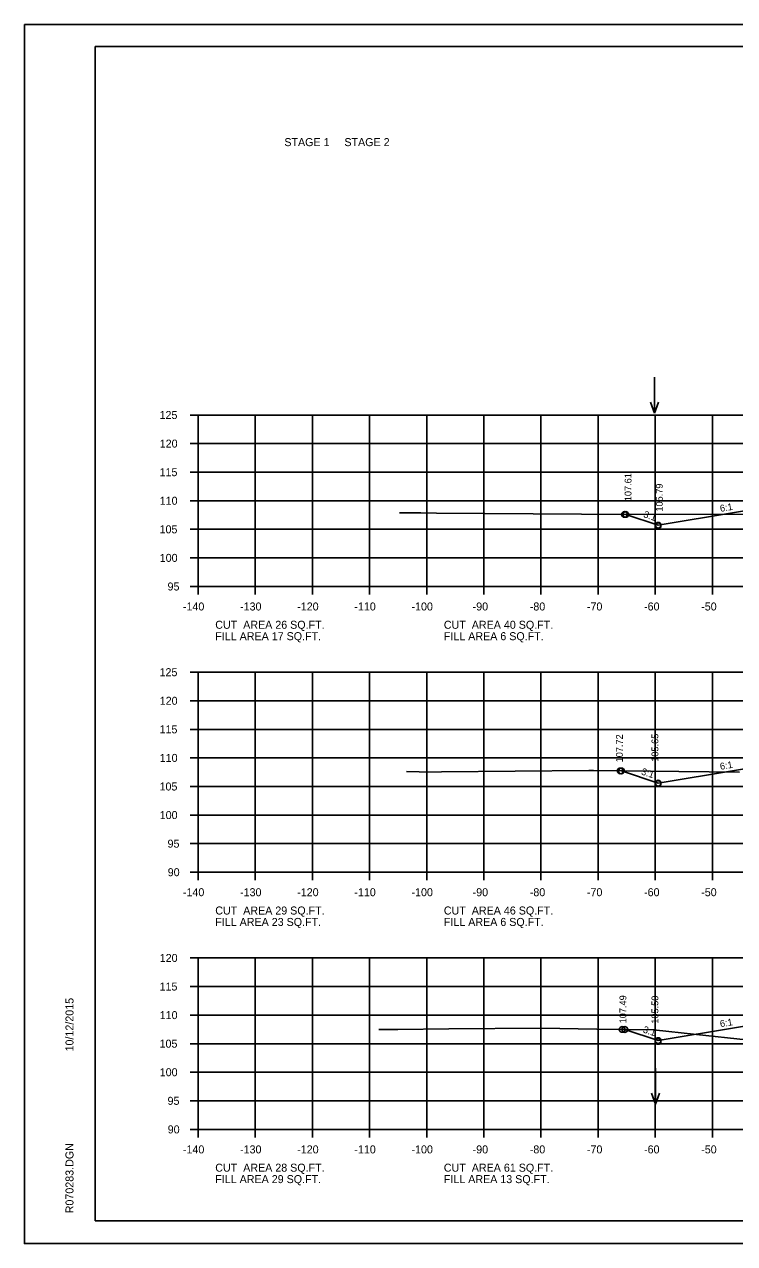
# Model space of a CAD drawing. Extents: x 1175611 to 1176402, y -433344 to -416213.
# Drawn here: x 1175610.6 to 1175734.9, y -433130.2 to -432916.9 of the extents above; entities that cross this region are included whole.
import ezdxf

# ---------------------------------------------------------------- set-up
doc = ezdxf.new("R2010")
doc.units = 0
for name, color, linetype in [('Default', 7, 'Continuous'), ('R_Axis', 7, 'Continuous'), ('R_Axis Annot', 7, 'Continuous'), ('R_Border', 7, 'Continuous'), ('R_Exist Surface', 7, 'Continuous'), ('R_Fin Surface', 7, 'Continuous'), ('R_Grid', 7, 'Continuous'), ('R_No Plot', 7, 'Continuous'), ('R_Water Annot', 7, 'Continuous'), ('R_Xsect Elev', 7, 'Continuous'), ('R_Xsect Slope', 7, 'Continuous')]:
    doc.layers.add(name, color=color, linetype=linetype)

msp = doc.modelspace()

# ---------------------------------------------------------------- linework, layer by layer
at = {"layer": 'R_Axis'}
for p, q in [((1175639.57, -432985.21), (1175640.97, -432985.21)), ((1175640.97, -433015.21), (1175640.97, -432985.21)), ((1175639.57, -432990.21), (1175640.97, -432990.21)), ((1175639.57, -432995.21), (1175640.97, -432995.21)), ((1175639.57, -433000.21), (1175640.97, -433000.21)), ((1175639.57, -433005.21), (1175640.97, -433005.21)), ((1175639.57, -433010.21), (1175640.97, -433010.21)), ((1175639.57, -433015.21), (1175640.97, -433015.21)), ((1175640.97, -433015.21), (1175920.97, -433015.21)), ((1175640.97, -433016.61), (1175640.97, -433015.21)), ((1175650.97, -433016.61), (1175650.97, -433015.21)), ((1175660.97, -433016.61), (1175660.97, -433015.21)), ((1175670.97, -433016.61), (1175670.97, -433015.21)), ((1175680.97, -433016.61), (1175680.97, -433015.21)), ((1175690.97, -433016.61), (1175690.97, -433015.21)), ((1175700.97, -433016.61), (1175700.97, -433015.21)), ((1175710.97, -433016.61), (1175710.97, -433015.21)), ((1175720.97, -433016.61), (1175720.97, -433015.21)), ((1175730.97, -433016.61), (1175730.97, -433015.21)), ((1175639.57, -433030.21), (1175640.97, -433030.21)), ((1175640.97, -433065.21), (1175640.97, -433030.21)), ((1175639.57, -433035.21), (1175640.97, -433035.21)), ((1175639.57, -433040.21), (1175640.97, -433040.21)), ((1175639.57, -433045.21), (1175640.97, -433045.21)), ((1175639.57, -433050.21), (1175640.97, -433050.21)), ((1175639.57, -433055.21), (1175640.97, -433055.21)), ((1175639.57, -433060.21), (1175640.97, -433060.21)), ((1175639.57, -433065.21), (1175640.97, -433065.21)), ((1175640.97, -433065.21), (1175920.97, -433065.21)), ((1175640.97, -433066.61), (1175640.97, -433065.21)), ((1175650.97, -433066.61), (1175650.97, -433065.21)), ((1175660.97, -433066.61), (1175660.97, -433065.21)), ((1175670.97, -433066.61), (1175670.97, -433065.21)), ((1175680.97, -433066.61), (1175680.97, -433065.21)), ((1175690.97, -433066.61), (1175690.97, -433065.21)), ((1175700.97, -433066.61), (1175700.97, -433065.21)), ((1175710.97, -433066.61), (1175710.97, -433065.21)), ((1175720.97, -433066.61), (1175720.97, -433065.21)), ((1175730.97, -433066.61), (1175730.97, -433065.21)), ((1175639.57, -433080.21), (1175640.97, -433080.21)), ((1175640.97, -433110.21), (1175640.97, -433080.21)), ((1175639.57, -433085.21), (1175640.97, -433085.21)), ((1175639.57, -433090.21), (1175640.97, -433090.21)), ((1175639.57, -433095.21), (1175640.97, -433095.21)), ((1175639.57, -433100.21), (1175640.97, -433100.21)), ((1175639.57, -433105.21), (1175640.97, -433105.21)), ((1175639.57, -433110.21), (1175640.97, -433110.21)), ((1175640.97, -433110.21), (1175920.97, -433110.21)), ((1175640.97, -433111.61), (1175640.97, -433110.21)), ((1175650.97, -433111.61), (1175650.97, -433110.21)), ((1175660.97, -433111.61), (1175660.97, -433110.21)), ((1175670.97, -433111.61), (1175670.97, -433110.21)), ((1175680.97, -433111.61), (1175680.97, -433110.21)), ((1175690.97, -433111.61), (1175690.97, -433110.21)), ((1175700.97, -433111.61), (1175700.97, -433110.21)), ((1175710.97, -433111.61), (1175710.97, -433110.21)), ((1175720.97, -433111.61), (1175720.97, -433110.21)), ((1175730.97, -433111.61), (1175730.97, -433110.21))]:
    msp.add_line(p, q, dxfattribs=at)
at = {"layer": 'R_Border'}
for p, q in [((1175622.97, -432920.75), (1175939.15, -432920.75)), ((1175622.97, -433126.21), (1175622.97, -432920.75)), ((1175622.97, -433126.21), (1175622.97, -433126.21)), ((1175939.15, -433126.21), (1175622.97, -433126.21))]:
    msp.add_line(p, q, dxfattribs=at)
at = {"layer": 'R_Exist Surface'}
for points in [[(1175676.23, -433002.32), (1175679.66, -433002.35), (1175679.92, -433002.35), (1175682.71, -433002.37), (1175716.54, -433002.61), (1175739.63, -433002.55)], [(1175677.46, -433047.6), (1175679.63, -433047.67), (1175680.86, -433047.71), (1175683.58, -433047.67), (1175709.32, -433047.42), (1175710.14, -433047.43), (1175725.09, -433047.6), (1175735.69, -433047.71)], [(1175672.59, -433092.71), (1175673.57, -433092.71), (1175675.93, -433092.71), (1175684.84, -433092.61), (1175700.98, -433092.47), (1175710.75, -433092.65), (1175720.68, -433092.81), (1175728.16, -433093.63), (1175736.87, -433094.54)]]:
    msp.add_lwpolyline(points, dxfattribs=at)
at = {"layer": 'R_Fin Surface'}
for points in [[(1175715.81, -433002.6), (1175721.47, -433004.49), (1175735.2, -433002.2), (1175743.47, -433000.82), (1175749.47, -433000.58), (1175751.47, -433000.54), (1175780.97, -432999.95), (1175810.47, -433000.54), (1175812.47, -433000.58), (1175818.47, -433000.82), (1175826.75, -433002.2), (1175840.47, -433004.49), (1175841.72, -433004.91), (1175848.67, -433002.59)], [(1175715.81, -433002.6), (1175721.47, -433004.49), (1175735.2, -433002.2), (1175743.47, -433000.82), (1175749.47, -433000.58), (1175751.47, -433000.54), (1175780.97, -432999.95), (1175810.47, -433000.54), (1175812.47, -433000.58), (1175818.47, -433000.82), (1175826.75, -433002.2), (1175840.47, -433004.49), (1175841.72, -433004.91), (1175848.67, -433002.59)], [(1175715.05, -433047.49), (1175721.47, -433049.63), (1175735.2, -433047.34), (1175743.47, -433045.96), (1175749.47, -433045.72), (1175751.47, -433045.68), (1175780.97, -433045.09), (1175810.47, -433045.68), (1175812.47, -433045.72), (1175818.47, -433045.96), (1175826.75, -433047.34), (1175840.47, -433049.63), (1175842.6, -433050.34), (1175850.51, -433047.71)], [(1175715.05, -433047.49), (1175721.47, -433049.63), (1175735.2, -433047.34), (1175743.47, -433045.96), (1175749.47, -433045.72), (1175751.47, -433045.68), (1175780.97, -433045.09), (1175810.47, -433045.68), (1175812.47, -433045.72), (1175818.47, -433045.96), (1175826.75, -433047.34), (1175840.47, -433049.63), (1175842.6, -433050.34), (1175850.51, -433047.71)], [(1175715.65, -433092.73), (1175721.47, -433094.67), (1175735.2, -433092.38), (1175743.47, -433091), (1175749.47, -433090.76), (1175751.47, -433090.72), (1175780.97, -433090.13), (1175810.47, -433090.72), (1175812.47, -433090.76), (1175818.47, -433091), (1175826.75, -433092.38), (1175840.47, -433094.67), (1175843.79, -433095.77), (1175854.33, -433092.26)], [(1175715.65, -433092.73), (1175721.47, -433094.67), (1175735.2, -433092.38), (1175743.47, -433091), (1175749.47, -433090.76), (1175751.47, -433090.72), (1175780.97, -433090.13), (1175810.47, -433090.72), (1175812.47, -433090.76), (1175818.47, -433091), (1175826.75, -433092.38), (1175840.47, -433094.67), (1175843.79, -433095.77), (1175854.33, -433092.26)]]:
    msp.add_lwpolyline(points, dxfattribs=at)
at = {"layer": 'R_Grid'}
for p, q in [((1175640.97, -432985.21), (1175920.97, -432985.21)), ((1175640.97, -433015.21), (1175640.97, -432985.21)), ((1175650.97, -433015.21), (1175650.97, -432985.21)), ((1175660.97, -433015.21), (1175660.97, -432985.21)), ((1175670.97, -433015.21), (1175670.97, -432985.21)), ((1175680.97, -433015.21), (1175680.97, -432985.21)), ((1175690.97, -433015.21), (1175690.97, -432985.21)), ((1175700.97, -433015.21), (1175700.97, -432985.21)), ((1175710.97, -433015.21), (1175710.97, -432985.21)), ((1175720.97, -433015.21), (1175720.97, -432985.21)), ((1175730.97, -433015.21), (1175730.97, -432985.21)), ((1175640.97, -432990.21), (1175920.97, -432990.21)), ((1175640.97, -432995.21), (1175920.97, -432995.21)), ((1175640.97, -433000.21), (1175920.97, -433000.21)), ((1175640.97, -433005.21), (1175920.97, -433005.21)), ((1175640.97, -433010.21), (1175920.97, -433010.21)), ((1175640.97, -433015.21), (1175920.97, -433015.21)), ((1175640.97, -433030.21), (1175920.97, -433030.21)), ((1175640.97, -433065.21), (1175640.97, -433030.21)), ((1175650.97, -433065.21), (1175650.97, -433030.21)), ((1175660.97, -433065.21), (1175660.97, -433030.21)), ((1175670.97, -433065.21), (1175670.97, -433030.21)), ((1175680.97, -433065.21), (1175680.97, -433030.21)), ((1175690.97, -433065.21), (1175690.97, -433030.21)), ((1175700.97, -433065.21), (1175700.97, -433030.21)), ((1175710.97, -433065.21), (1175710.97, -433030.21)), ((1175720.97, -433065.21), (1175720.97, -433030.21)), ((1175730.97, -433065.21), (1175730.97, -433030.21)), ((1175640.97, -433035.21), (1175920.97, -433035.21)), ((1175640.97, -433040.21), (1175920.97, -433040.21)), ((1175640.97, -433045.21), (1175920.97, -433045.21)), ((1175640.97, -433050.21), (1175920.97, -433050.21)), ((1175640.97, -433055.21), (1175920.97, -433055.21)), ((1175640.97, -433060.21), (1175920.97, -433060.21)), ((1175640.97, -433065.21), (1175920.97, -433065.21)), ((1175640.97, -433080.21), (1175920.97, -433080.21)), ((1175640.97, -433110.21), (1175640.97, -433080.21)), ((1175650.97, -433110.21), (1175650.97, -433080.21)), ((1175660.97, -433110.21), (1175660.97, -433080.21)), ((1175670.97, -433110.21), (1175670.97, -433080.21)), ((1175680.97, -433110.21), (1175680.97, -433080.21)), ((1175690.97, -433110.21), (1175690.97, -433080.21)), ((1175700.97, -433110.21), (1175700.97, -433080.21)), ((1175710.97, -433110.21), (1175710.97, -433080.21)), ((1175720.97, -433110.21), (1175720.97, -433080.21)), ((1175730.97, -433110.21), (1175730.97, -433080.21)), ((1175640.97, -433085.21), (1175920.97, -433085.21)), ((1175640.97, -433090.21), (1175920.97, -433090.21)), ((1175640.97, -433095.21), (1175920.97, -433095.21)), ((1175640.97, -433100.21), (1175920.97, -433100.21)), ((1175640.97, -433105.21), (1175920.97, -433105.21)), ((1175640.97, -433110.21), (1175920.97, -433110.21))]:
    msp.add_line(p, q, dxfattribs=at)
at = {"layer": 'R_No Plot'}
for p, q in [((1175610.57, -432916.86), (1175943.91, -432916.86)), ((1175610.57, -433130.19), (1175943.91, -433130.19))]:
    msp.add_line(p, q, dxfattribs=at)
msp.add_lwpolyline([(1175610.57, -432916.86), (1175943.91, -432916.86), (1175943.91, -433130.2), (1175610.57, -433130.2)], close=True, dxfattribs=at)
for centre in [(1175715.57, -433002.6), (1175715.81, -433002.6), (1175715.81, -433002.6), (1175721.47, -433004.49), (1175721.47, -433004.57), (1175714.85, -433047.49), (1175715.05, -433047.49), (1175715.05, -433047.49), (1175721.47, -433049.63), (1175721.47, -433049.69), (1175715.18, -433092.72), (1175715.65, -433092.73), (1175715.65, -433092.73), (1175721.47, -433094.67), (1175721.47, -433094.82)]:
    msp.add_circle(centre, 0.5, dxfattribs=at)
at = {"layer": 'R_Water Annot'}
for p, q in [((1175720.85, -432978.57), (1175720.85, -432984.86)), ((1175720.85, -432984.86), (1175720.15, -432982.94)), ((1175720.85, -432984.86), (1175721.55, -432982.94)), ((1175721.02, -433099.49), (1175721.02, -433105.78)), ((1175721.02, -433105.78), (1175720.32, -433103.85)), ((1175721.02, -433105.78), (1175721.72, -433103.85))]:
    msp.add_line(p, q, dxfattribs=at)

# ---------------------------------------------------------------- texts
at = {"layer": 'Default'}
for s, p in [('STAGE 1     STAGE 2', (1175656.06, -432938.16)), ('CUT  AREA 26 SQ.FT.', (1175643.97, -433022.61)), ('CUT  AREA 40 SQ.FT.', (1175683.97, -433022.61)), ('FILL AREA 17 SQ.FT.', (1175643.97, -433024.61)), ('FILL AREA 6 SQ.FT.', (1175683.97, -433024.61)), ('CUT  AREA 29 SQ.FT.', (1175643.97, -433072.61)), ('FILL AREA 23 SQ.FT.', (1175643.97, -433074.61)), ('CUT  AREA 46 SQ.FT.', (1175683.97, -433072.61)), ('FILL AREA 6 SQ.FT.', (1175683.97, -433074.61)), ('CUT  AREA 28 SQ.FT.', (1175643.97, -433117.61)), ('CUT  AREA 61 SQ.FT.', (1175683.97, -433117.61)), ('FILL AREA 29 SQ.FT.', (1175643.97, -433119.61)), ('FILL AREA 13 SQ.FT.', (1175683.97, -433119.61))]:
    msp.add_text(s, height=1.4, dxfattribs=at).set_placement(p)
at = {"layer": 'R_Axis Annot'}
for s, p in [('125', (1175634.22, -432985.91)), ('120', (1175634.25, -432990.91)), ('115', (1175634.22, -432995.91)), ('110', (1175634.25, -433000.91)), ('105', (1175634.22, -433005.91)), ('100', (1175634.25, -433010.91)), ('95', (1175635.62, -433015.91)), ('-140', (1175638.31, -433019.41)), ('-130', (1175648.31, -433019.41)), ('-120', (1175658.31, -433019.41)), ('-110', (1175668.31, -433019.41)), ('-100', (1175678.31, -433019.41)), ('-90', (1175689.01, -433019.41)), ('-80', (1175699.01, -433019.41)), ('-70', (1175709.01, -433019.41)), ('-60', (1175719.01, -433019.41)), ('-50', (1175729.01, -433019.41)), ('125', (1175634.22, -433030.91)), ('120', (1175634.25, -433035.91)), ('115', (1175634.22, -433040.91)), ('110', (1175634.25, -433045.91)), ('105', (1175634.22, -433050.91)), ('100', (1175634.25, -433055.91)), ('95', (1175635.62, -433060.91)), ('90', (1175635.65, -433065.91)), ('-140', (1175638.31, -433069.41)), ('-130', (1175648.31, -433069.41)), ('-120', (1175658.31, -433069.41)), ('-110', (1175668.31, -433069.41)), ('-100', (1175678.31, -433069.41)), ('-90', (1175689.01, -433069.41)), ('-80', (1175699.01, -433069.41)), ('-70', (1175709.01, -433069.41)), ('-60', (1175719.01, -433069.41)), ('-50', (1175729.01, -433069.41)), ('120', (1175634.25, -433080.91)), ('115', (1175634.22, -433085.91)), ('110', (1175634.25, -433090.91)), ('105', (1175634.22, -433095.91)), ('100', (1175634.25, -433100.91)), ('95', (1175635.62, -433105.91)), ('90', (1175635.65, -433110.91)), ('-140', (1175638.31, -433114.41)), ('-130', (1175648.31, -433114.41)), ('-120', (1175658.31, -433114.41)), ('-110', (1175668.31, -433114.41)), ('-100', (1175678.31, -433114.41)), ('-90', (1175689.01, -433114.41)), ('-80', (1175699.01, -433114.41)), ('-70', (1175709.01, -433114.41)), ('-60', (1175719.01, -433114.41)), ('-50', (1175729.01, -433114.41))]:
    msp.add_text(s, height=1.4, dxfattribs=at).set_placement(p)
at = {"layer": 'R_Border'}
for s, p in [('10/12/2015', (1175619.16, -433096.57)), ('R070283.DGN', (1175619.16, -433124.89))]:
    msp.add_text(s, height=1.4, rotation=90, dxfattribs=at).set_placement(p)
at = {"layer": 'R_Xsect Elev'}
for s, p in [('107.61', (1175716.81, -433000.29)), ('105.79', (1175722.28, -433002.11)), ('107.72', (1175715.3, -433045.99)), ('105.65', (1175721.51, -433045.88)), ('107.49', (1175715.91, -433091.65)), ('105.50', (1175721.51, -433091.71))]:
    msp.add_text(s, height=1.2, rotation=90, dxfattribs=at).set_placement(p)
at = {"layer": 'R_Xsect Slope'}
for s, rotation, p in [('3:1', 341.5651, (1175718.8, -433003.07)), ('6:1', 9.4623, (1175732.39, -433002.16)), ('3:1', 341.5651, (1175718.42, -433048.08)), ('6:1', 9.4623, (1175732.39, -433047.3)), ('3:1', 341.5651, (1175718.72, -433093.22)), ('6:1', 9.4623, (1175732.39, -433092.34))]:
    msp.add_text(s, height=1.2, rotation=rotation, dxfattribs=at).set_placement(p)

doc.saveas('drawing.dxf')
